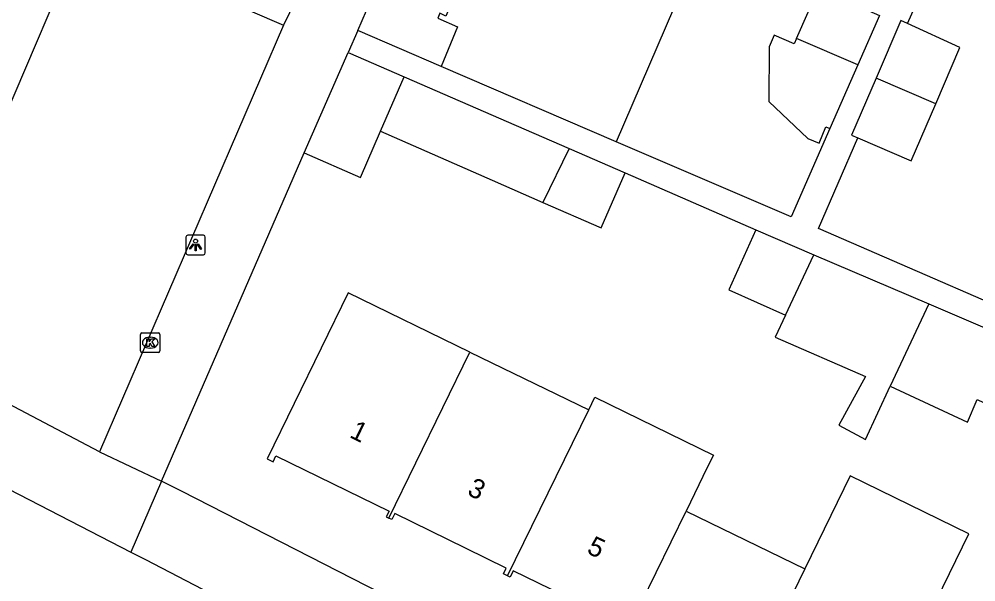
# Model space of a CAD drawing. Extents: x 162812 to 163818, y 381639 to 382470.
# Drawn here: x 163477.02 to 163526.21, y 381844.86 to 381873.8 of the extents above; entities that cross this region are included whole.
import ezdxf

# ---------------------------------------------------------------- set-up
doc = ezdxf.new("R2010")
doc.units = 0
for name, color, linetype in [('IMGEO_Kolk', 7, 'Continuous'), ('IMGEO_Lichtpunt', 7, 'Continuous'), ('IMGEO_Muur', 7, 'Continuous'), ('IMGEO_Pand', 7, 'Continuous'), ('IMGEO_Pand_nummerreeks', 7, 'Continuous'), ('IMGEO_Rijbaan_lokaal_open', 7, 'Continuous'), ('IMGEO_Voetpad_open', 7, 'Continuous')]:
    doc.layers.add(name, color=color, linetype=linetype)

msp = doc.modelspace()

# ---------------------------------------------------------------- linework, layer by layer
at = {"layer": 'IMGEO_Kolk'}
for p, q in [((163483.254, 381856.74), (163483.254, 381857.592)), ((163483.329, 381857.666), (163484.181, 381857.666)), ((163483.742, 381857.446), (163483.767, 381857.446)), ((163484.255, 381857.592), (163484.255, 381856.74)), ((163483.765, 381856.886), (163483.74, 381856.886)), ((163484.181, 381856.666), (163483.329, 381856.666))]:
    msp.add_line(p, q, dxfattribs=at)
for points in [[(163483.254, 381856.74), (163483.254, 381857.592)], [(163483.329, 381857.666), (163484.181, 381857.666)], [(163483.575, 381857.366), (163483.698, 381857.366), (163483.698, 381857.215), (163483.828, 381857.366), (163483.992, 381857.366), (163483.846, 381857.215), (163483.999, 381856.966), (163483.847, 381856.966), (163483.762, 381857.13), (163483.698, 381857.063), (163483.698, 381856.966), (163483.575, 381856.966), (163483.575, 381857.366)], [(163484.255, 381857.592), (163484.255, 381856.74)], [(163484.181, 381856.666), (163483.329, 381856.666)]]:
    msp.add_lwpolyline(points, dxfattribs=at)
for centre, start, end in [((163483.331, 381857.59), 91.552, 178.448), ((163483.331, 381857.59), 91.552, 178.448), ((163484.179, 381857.59), 1.552, 88.448), ((163484.179, 381857.59), 1.552, 88.448), ((163483.331, 381856.742), 181.552, 268.448), ((163483.331, 381856.742), 181.552, 268.448), ((163484.179, 381856.742), 271.552, 358.448), ((163484.179, 381856.742), 271.552, 358.448)]:
    msp.add_arc(centre, 0.0765, start, end, dxfattribs=at)
for centre, major_axis, ratio, start_param, end_param in [((163483.741, 381857.166), (-0.387, 0.002), 0.722429, 4.712389, 7.853982), ((163483.766, 381857.166), (-0.39, 0.002), 0.717154, 1.570796, 4.712389)]:
    msp.add_ellipse(centre, major_axis=major_axis, ratio=ratio, start_param=start_param, end_param=end_param, dxfattribs=at)
at = {"layer": 'IMGEO_Lichtpunt'}
for p, q in [((163485.59, 381862.591), (163485.59, 381861.784)), ((163485.59, 381862.591), (163485.59, 381861.784)), ((163486.492, 381862.686), (163485.684, 381862.686)), ((163486.492, 381862.686), (163485.684, 381862.686)), ((163486.586, 381861.784), (163486.586, 381862.591)), ((163486.586, 381861.784), (163486.586, 381862.591)), ((163485.684, 381861.69), (163486.492, 381861.69)), ((163485.684, 381861.69), (163486.492, 381861.69))]:
    msp.add_line(p, q, dxfattribs=at)
for points in [[(163485.964, 381862.255), (163486.003, 381862.227), (163485.815, 381861.965), (163485.777, 381861.992), (163485.964, 381862.255)], [(163486.176, 381862.227), (163486.214, 381862.254), (163486.401, 381861.992), (163486.362, 381861.964), (163486.176, 381862.227)], [(163486.066, 381862.207), (163486.113, 381862.207), (163486.113, 381861.885), (163486.066, 381861.885), (163486.066, 381862.207)]]:
    msp.add_lwpolyline(points, dxfattribs=at)
msp.add_circle((163486.089, 381862.389), 0.0994, dxfattribs=at)
for centre, start, end in [((163485.684, 381862.591), 90, 180), ((163485.684, 381862.591), 90, 180), ((163486.492, 381862.591), 0, 90), ((163486.492, 381862.591), 0, 90), ((163485.684, 381861.784), 180, 270), ((163485.684, 381861.784), 180, 270), ((163486.492, 381861.784), 270, 0), ((163486.492, 381861.784), 270, 360)]:
    msp.add_arc(centre, 0.0946, start, end, dxfattribs=at)
at = {"layer": 'IMGEO_Muur'}
for points in [[(163484.337, 381850.044), (163491.67, 381866.92)], [(163485.392, 381849.505), (163484.337, 381850.044)]]:
    msp.add_lwpolyline(points, dxfattribs=at)
at = {"layer": 'IMGEO_Pand'}
for points in [[(163501.386, 381879.538), (163499.303, 381874.738), (163498.964, 381873.958), (163498.65, 381874.101), (163498.549, 381873.853), (163499.555, 381873.413), (163498.715, 381871.375)], [(163511.094, 381875.352), (163507.721, 381867.5)], [(163516.991, 381872.809), (163518.117, 381875.37), (163521.255, 381873.99)], [(163521.255, 381873.99), (163520.139, 381871.451)], [(163522.69, 381873.581), (163522.35, 381873.736), (163521.075, 381870.769)], [(163524.145, 381869.45), (163525.392, 381872.352), (163522.69, 381873.581)], [(163516.991, 381872.809), (163516.871, 381872.536), (163515.839, 381872.975), (163515.586, 381872.384), (163515.563, 381869.563), (163517.562, 381867.66), (163518.146, 381867.431), (163518.501, 381868.271), (163518.702, 381868.183)], [(163520.139, 381871.451), (163516.991, 381872.809)], [(163491.67, 381866.92), (163493.933, 381872.081)], [(163493.933, 381872.081), (163496.807, 381870.835)], [(163507.721, 381867.5), (163498.715, 381871.375)], [(163520.139, 381871.451), (163518.702, 381868.183)], [(163495.589, 381868.033), (163496.807, 381870.835)], [(163496.807, 381870.835), (163502.569, 381868.336), (163505.301, 381867.151)], [(163521.075, 381870.769), (163519.814, 381867.833), (163520.138, 381867.694)], [(163524.145, 381869.45), (163521.075, 381870.769)], [(163520.138, 381867.694), (163522.884, 381866.514), (163524.145, 381869.45)], [(163491.67, 381866.92), (163494.56, 381865.665), (163495.589, 381868.033)], [(163495.589, 381868.033), (163501.343, 381865.52), (163503.951, 381864.381)], [(163505.301, 381867.151), (163503.951, 381864.381)], [(163505.301, 381867.151), (163508.182, 381865.902)], [(163503.951, 381864.381), (163506.943, 381863.074), (163508.182, 381865.902)], [(163514.902, 381862.966), (163513.5, 381859.876), (163516.415, 381858.58)], [(163514.902, 381862.966), (163517.886, 381861.69)], [(163516.415, 381858.58), (163517.886, 381861.69)], [(163517.886, 381861.69), (163523.785, 381859.169)], [(163500.192, 381856.669), (163493.935, 381859.72), (163489.774, 381851.19), (163490.072, 381851.044), (163490.217, 381851.341), (163496.036, 381848.502), (163495.891, 381848.205), (163496.033, 381848.136)], [(163523.785, 381859.169), (163521.807, 381854.924)], [(163523.785, 381859.169), (163530.72, 381856.204)], [(163516.415, 381858.58), (163515.882, 381857.455), (163520.539, 381855.421), (163519.164, 381852.925), (163520.533, 381852.191), (163521.807, 381854.924)], [(163496.033, 381848.136), (163500.192, 381856.669)], [(163500.192, 381856.669), (163506.303, 381853.716)], [(163521.807, 381854.924), (163525.776, 381853.078), (163526.275, 381854.237), (163529.256, 381852.834)], [(163506.303, 381853.716), (163506.616, 381854.359), (163512.716, 381851.386), (163512.402, 381850.742), (163511.312, 381848.506)], [(163502.134, 381845.167), (163506.303, 381853.716)], [(163523.512, 381842.558), (163525.843, 381847.34), (163519.743, 381850.314), (163517.412, 381845.532)], [(163508.231, 381842.185), (163511.312, 381848.506)], [(163511.312, 381848.506), (163517.412, 381845.532)], [(163502.134, 381845.167), (163501.923, 381845.27), (163502.066, 381845.564), (163500, 381846.576), (163496.326, 381848.377), (163496.175, 381848.067), (163496.033, 381848.136)], [(163517.412, 381845.532), (163514.306, 381839.161)], [(163508.231, 381842.185), (163508.033, 381842.282), (163508.197, 381842.617), (163502.42, 381845.44), (163502.257, 381845.107), (163502.134, 381845.167)]]:
    msp.add_lwpolyline(points, dxfattribs=at)
at = {"layer": 'IMGEO_Rijbaan_lokaal_open'}
for points in [[(163472.291, 381851.795), (163482.763, 381846.391)], [(163482.763, 381846.391), (163483.505, 381846.007), (163486.838, 381844.283)]]:
    msp.add_lwpolyline(points, dxfattribs=at)
at = {"layer": 'IMGEO_Voetpad_open'}
for points in [[(163494.424, 381873.214), (163500, 381886.09), (163519.243, 381930.932), (163529.964, 381955.392)], [(163522.69, 381873.581), (163525.03, 381878.792)], [(163472.2, 381859.241), (163480.212, 381877.987), (163490.613, 381873.486)], [(163491.219, 381874.762), (163490.613, 381873.486)], [(163490.613, 381873.486), (163481.149, 381851.558)], [(163494.424, 381873.214), (163493.933, 381872.081)], [(163498.715, 381871.375), (163494.424, 381873.214)], [(163518.702, 381868.183), (163516.705, 381863.641), (163507.721, 381867.5)], [(163532.085, 381856.969), (163518.115, 381863.028), (163520.138, 381867.694)], [(163484.337, 381850.044), (163491.67, 381866.92)], [(163508.182, 381865.902), (163514.902, 381862.966)], [(163481.149, 381851.558), (163473.59, 381855.524)], [(163481.149, 381851.558), (163484.337, 381850.044)], [(163484.337, 381850.044), (163482.763, 381846.391)], [(163526.577, 381829.233), (163513.095, 381835.57), (163500, 381842.042), (163485.392, 381849.505), (163484.337, 381850.044)]]:
    msp.add_lwpolyline(points, dxfattribs=at)

# ---------------------------------------------------------------- texts
at = {"layer": 'IMGEO_Pand_nummerreeks'}
for s, rotation, p in [('1', 333.9889, (163493.954, 381852.321)), ('3', 333.9889, (163500.003, 381849.37)), ('5', 333.9877, (163506.153, 381846.368))]:
    msp.add_text(s, height=1, rotation=rotation, dxfattribs=at).set_placement(p)

doc.saveas('drawing.dxf')
